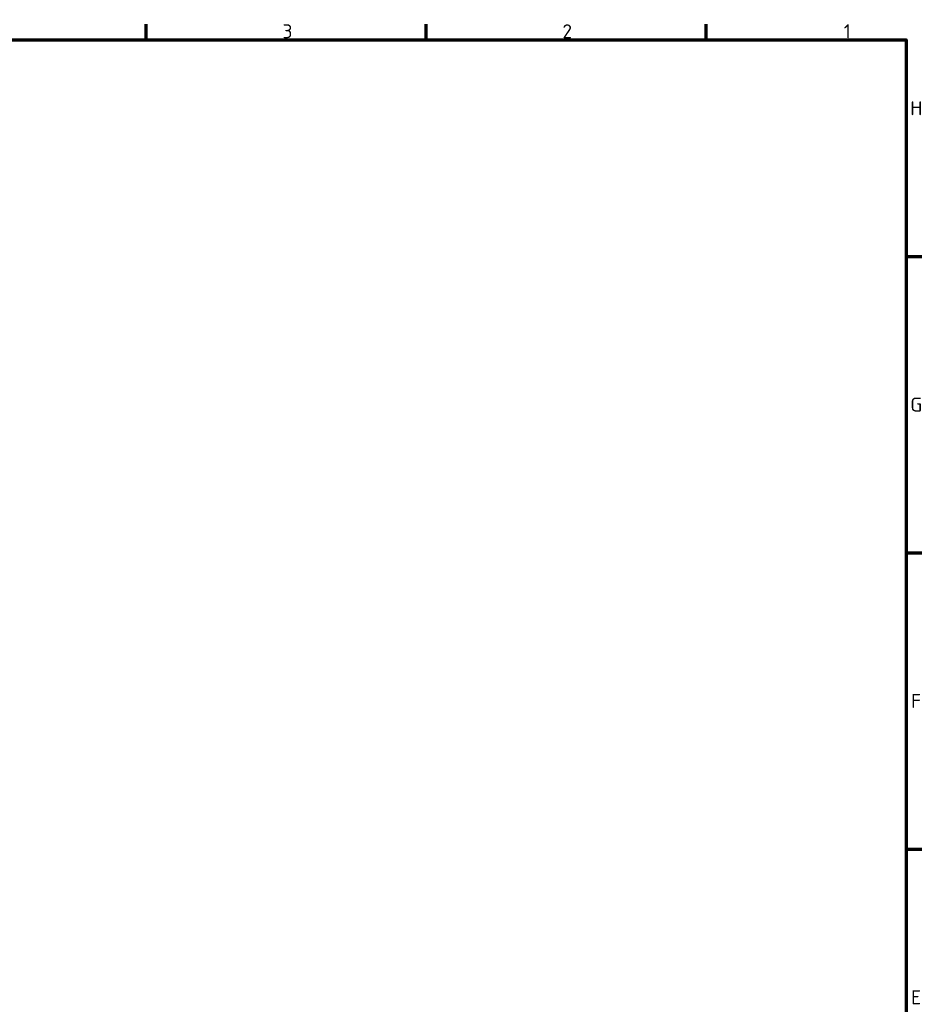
# Model space of a CAD drawing. Header units: millimetres. Extents: x 0 to 4638, y -120 to 1188.
# Tile 275 of 276: x 1198 to 1650, y 665 to 1158. Entities that reach past the tile are written whole.
import ezdxf

# ---------------------------------------------------------------- set-up
doc = ezdxf.new("R2010")
doc.units = ezdxf.units.MM
doc.header["$LTSCALE"] = 2
doc.layers.get('0').update_dxf_attribs({"lineweight": 25})
doc.layers.add('Rahmen (ISO)', color=7, linetype='Continuous', lineweight=70)
doc.styles.add('Notiztext (DIN)', font='isocpeur.ttf')

# ---------------------------------------------------------------- blocks, each defined once
blk = doc.blocks.new('Ränder Vorgaberahmen')
at = {"layer": 'Rahmen (ISO)'}
for p, q in [((630.75, 574), (630.75, 577.9)), ((700.83, 574), (700.83, 577.9)), ((770.92, 574), (770.92, 577.9)), ((821, 519.75), (824.9, 519.75)), ((821, 445.5), (824.9, 445.5)), ((821, 371.25), (824.9, 371.25))]:
    blk.add_line(p, q, dxfattribs=at)
at = {"layer": 'Rahmen (ISO)', "flags": 128}
blk.add_lwpolyline([(20, 20), (20, 574), (821, 574), (821, 20), (20, 20)], dxfattribs=at)
at = {"layer": 'Rahmen (ISO)', "char_height": 3.5, "attachment_point": 7, "style": 'Notiztext (DIN)'}
for s, insert in [('3', (664.87, 574.4)), ('2', (734.95, 574.4)), ('1', (805.38, 574.4)), ('H', (822.05, 555.13)), ('G', (822.05, 480.88)), ('F', (822.23, 406.63)), ('E', (822.23, 332.38))]:
    blk.add_mtext(s, dxfattribs=dict(at, insert=insert))

msp = doc.modelspace()

# ---------------------------------------------------------------- block references
at = {"xscale": 2, "yscale": 2, "zscale": 2}
msp.add_blockref('Ränder Vorgaberahmen', (0, 0), dxfattribs=at)

doc.saveas('drawing.dxf')
